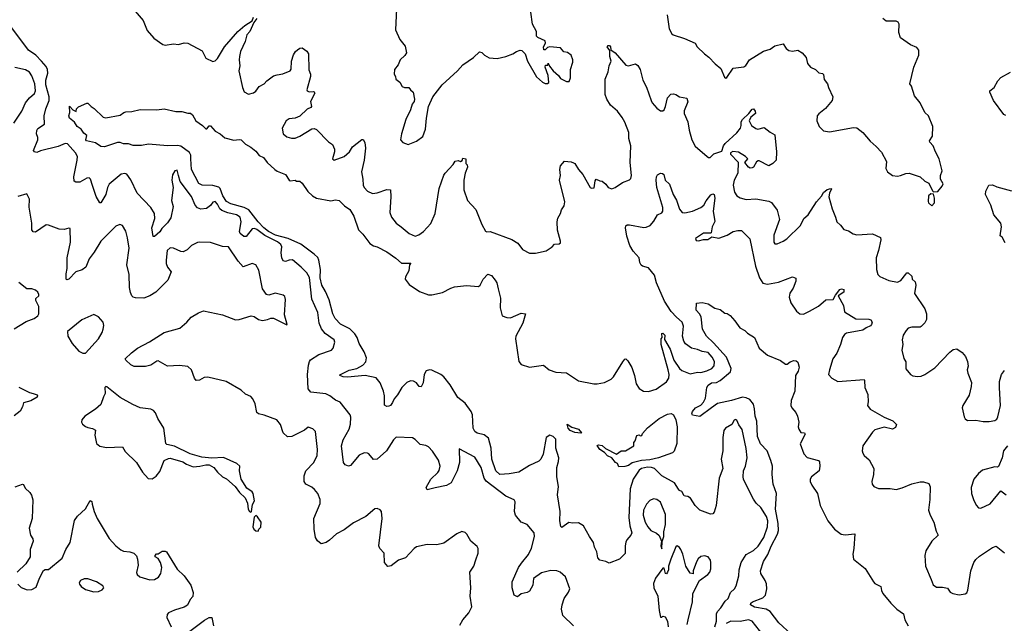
# Model space of a CAD drawing. Extents: x 2133489 to 2292442, y 756223 to 916462.
# Tile 308 of 463: x 2201812 to 2210083, y 895516 to 900583. Entities that reach past the tile are written whole.
import ezdxf

# ---------------------------------------------------------------- set-up
doc = ezdxf.new("R2010")
doc.units = 0

msp = doc.modelspace()

# ---------------------------------------------------------------- linework, layer by layer
at = {"layer": '0CON20XD'}
for points in [[(2202782, 900655), (2202850, 900575), (2202881.7, 900491.7), (2202938.3, 900428.3), (2203014.3, 900374.3), (2203035, 900368.8), (2203105, 900381.2), (2203145, 900374), (2203195, 900389.2), (2203225, 900386), (2203345, 900321.4), (2203375, 900260.8), (2203435, 900231.2), (2203455, 900237.5), (2203475, 900257.1), (2203531.1, 900355), (2203645.4, 900484.6), (2203702, 900535), (2203766.1, 900573.9), (2203775.7, 900605)], [(2204976.2, 900675), (2204968.8, 900498.8), (2205005, 900417.5), (2205050.7, 900360.7), (2205060, 900305), (2205047.7, 900282.3), (2205007.5, 900245), (2204992.5, 900205), (2204960, 900165), (2204957, 900127), (2204970, 900105), (2204973, 900083), (2205005, 900057.5), (2205025, 900023.3), (2205045, 900013.3), (2205080, 900015), (2205093.6, 899993.6), (2205116.7, 899975), (2205128.8, 899915), (2205126.7, 899895), (2205110, 899875), (2205095, 899827.5), (2205055.9, 899744.1), (2205018, 899625), (2205012, 899575), (2205031.7, 899551.7), (2205075, 899536), (2205145, 899564.3), (2205198.5, 899601.5), (2205221.5, 899665), (2205229.2, 899755), (2205246.2, 899855), (2205281.2, 899935), (2205360, 900035), (2205490, 900155), (2205533.3, 900205), (2205624.3, 900265.7), (2205675, 900313.3), (2205695, 900306.2), (2205715.9, 900285.9), (2205755, 900263.8), (2205823.6, 900256.4), (2205895, 900273.3), (2205955, 900296.7), (2205984.1, 900315.9), (2206015, 900326.7), (2206030, 900325), (2206057.5, 900295), (2206077.5, 900235), (2206153.9, 900103.9), (2206205, 900057.5), (2206225, 900047.5), (2206245, 900047.5), (2206256.2, 900055), (2206250.8, 900115), (2206227.5, 900185), (2206230, 900200), (2206248.3, 900201.7), (2206252.5, 900217.5), (2206261.7, 900191.7), (2206293.8, 900153.8), (2206338.8, 900115), (2206355, 900090), (2206405, 900063.3), (2206427.5, 900065), (2206440, 900095), (2206440, 900165), (2206460, 900225), (2206460, 900245), (2206443.3, 900285), (2206415, 900306.2), (2206383.9, 900313.9), (2206355.7, 900345.7), (2206265, 900354.2), (2206245, 900350), (2206225, 900330), (2206215, 900330), (2206213.3, 900355), (2206230, 900385), (2206226.7, 900405), (2206165, 900434), (2206154, 900445), (2206153.3, 900485), (2206121.2, 900545), (2206106.7, 900645)], [(2201994.8, 900234.8), (2201948.2, 900285), (2201887, 900327), (2201705, 900570.7)], [(2203805, 900592.9), (2203780, 900560), (2203745.4, 900485), (2203720.9, 900455), (2203705, 900401.2), (2203668.2, 900315), (2203659.1, 900275), (2203655.6, 900245), (2203661.9, 900195), (2203653.8, 900155), (2203682.4, 900012.4), (2203697, 899977), (2203735, 899958), (2203775, 899970), (2203795, 899982.9), (2203825, 900023.5), (2203865, 900044.3), (2203889.1, 900070.9), (2203945, 900110.6), (2203975, 900121.4), (2204022.4, 900127.6), (2204083.8, 900155), (2204092.7, 900167.3), (2204095.8, 900235), (2204113.2, 900286.8), (2204128.8, 900315), (2204145, 900330), (2204165, 900343.3), (2204185, 900347.5), (2204225, 900318.8), (2204238, 900295), (2204241.2, 900161.2), (2204254, 900125), (2204254, 900105), (2204223.3, 899995), (2204227.5, 899985), (2204245, 899976.7), (2204279.3, 899979.3), (2204286.4, 899976.4), (2204290, 899965), (2204256, 899895), (2204262.5, 899855), (2204257.5, 899845), (2204228.3, 899831.7), (2204165, 899772.5), (2204125, 899757.1), (2204075, 899751.9), (2204050, 899735), (2204017.8, 899672.2), (2204024.5, 899625), (2204055, 899600.6), (2204095, 899589.5), (2204125, 899589.5), (2204165, 899605.6), (2204265, 899667.5), (2204285, 899668.6), (2204305, 899660), (2204405, 899556.7), (2204438.8, 899535), (2204456.7, 899495), (2204456.4, 899473.6), (2204440, 899415), (2204455, 899403.3), (2204537.5, 899435), (2204581.2, 899475), (2204608.8, 899515), (2204685, 899576.2), (2204697.7, 899577.7), (2204712.3, 899552.3), (2204715.6, 899505.6), (2204706.2, 899403.8), (2204683.5, 899305), (2204693.3, 899243.3), (2204697.1, 899195), (2204705, 899173.3), (2204735, 899143.8), (2204775, 899124), (2204815, 899129.4), (2204895, 899158.6), (2204925.9, 899155.9), (2204931.1, 899095), (2204921.4, 898965), (2204934, 898925), (2204973.6, 898873.6), (2205017.5, 898845), (2205085, 898786.9), (2205135, 898765.7), (2205165, 898775.8), (2205205, 898804.3), (2205265, 898871.2), (2205301.5, 898955), (2205335.5, 899165), (2205375, 899276.7), (2205385, 899296), (2205452.9, 899367.1), (2205470, 899395), (2205495, 899400), (2205515, 899392.5), (2205528.3, 899401.7), (2205535, 899420), (2205560, 899415), (2205560, 899375), (2205570, 899365), (2205572.5, 899345), (2205554.4, 899295.6), (2205544.3, 899235.7), (2205542.9, 899155), (2205573.8, 899065), (2205645, 898988.8), (2205694.4, 898864.4), (2205725, 898807.5), (2205735, 898802.5), (2205765, 898806), (2205945, 898738.6), (2205997.7, 898707.7), (2206035, 898652.9), (2206095, 898623.8), (2206145, 898623.3), (2206235, 898643.8), (2206284.1, 898675.9), (2206305, 898698.8), (2206345, 898701.2), (2206355, 898710), (2206356, 898725), (2206331.1, 898815), (2206326.7, 898885), (2206333, 898917), (2206354.4, 898955), (2206363.6, 898986.4), (2206385, 899020), (2206391.5, 899055), (2206346, 899235), (2206355.8, 899275), (2206349.2, 899325), (2206353.9, 899356.1), (2206390, 899395), (2206445, 899390), (2206465, 899382), (2206476.2, 899375), (2206506, 899325), (2206543.1, 899283.1), (2206603.8, 899173.8), (2206615, 899167.5), (2206638.3, 899171.7), (2206645, 899230), (2206655, 899243.3), (2206685, 899230), (2206705, 899228.8), (2206735, 899203.1), (2206755, 899174.2), (2206785, 899164.4), (2206815, 899174.2), (2206875, 899215.8), (2206935, 899237.5), (2206945, 899250), (2206951.2, 899275), (2206940, 899385), (2206947.1, 899525), (2206929.4, 899585), (2206930, 899635), (2206895, 899723.8), (2206872.6, 899762.6), (2206835, 899813.8), (2206775.8, 899865), (2206743.1, 899915), (2206730, 899955), (2206730.6, 900085), (2206754.4, 900145), (2206763.2, 900196.8), (2206780, 900235), (2206769.5, 900275), (2206770, 900325), (2206746, 900355), (2206755, 900367.1), (2206768, 900365), (2206775.7, 900355), (2206778.8, 900328.8), (2206814.2, 900305), (2206905, 900200), (2206925, 900196.7), (2206985, 900211.2), (2207005, 900198.8), (2207025.6, 900165.6), (2207046, 900075), (2207077.6, 900017.6), (2207116.2, 899905), (2207126.2, 899885), (2207165, 899840), (2207195, 899817.5), (2207215, 899817.5), (2207225, 899827.5), (2207238, 899855), (2207255, 899927.5), (2207282.3, 899957.7), (2207305, 899961.2), (2207325, 899956.2), (2207355, 899936), (2207417.5, 899925), (2207425.9, 899894.1), (2207393, 899817), (2207393.3, 899796.7), (2207424.5, 899724.5), (2207434.6, 899655), (2207458.9, 899575), (2207485, 899522), (2207586.7, 899435), (2207597.5, 899425), (2207612.5, 899425), (2207643, 899457), (2207709.7, 899480.3), (2207724.3, 899525), (2207738.6, 899545), (2207836.2, 899633.8), (2207867, 899673), (2207873.9, 899693.9), (2207874, 899725), (2207884, 899745), (2207935.8, 899794.2), (2207965, 899831.2), (2207975, 899833.8), (2207990.8, 899815), (2207992, 899795), (2207954, 899766), (2207938.8, 899735), (2207960, 899695), (2207995, 899668.8), (2208013.9, 899663.9), (2208065, 899677.5), (2208115, 899638), (2208156.7, 899615), (2208170.8, 899475), (2208166.1, 899403.9), (2208140, 899375), (2208105, 899356.7), (2208025, 899398.8), (2208015, 899398.8), (2208000.8, 899389.2), (2207975, 899346), (2207965, 899338), (2207947.5, 899337.5), (2207935, 899343.8), (2207903.3, 899385), (2207930, 899415), (2207910, 899435), (2207851.7, 899471.7), (2207803.6, 899476.4), (2207782.5, 899465), (2207783.3, 899455), (2207846.3, 899386.3), (2207845.5, 899295.5), (2207812.9, 899235), (2207805.8, 899194.2), (2207817.1, 899135), (2207835, 899103.8), (2207865, 899087.5), (2207915, 899074.4), (2207995, 899079.2), (2208105, 899060.8), (2208127, 899047), (2208174.2, 898984.2), (2208194, 898905), (2208146.7, 898775), (2208146.7, 898715), (2208155, 898700), (2208175, 898702.5), (2208225, 898723.8), (2208255, 898743.8), (2208370, 898855), (2208398.6, 898915), (2208436.9, 898945), (2208505.5, 899054.5), (2208547.9, 899102.1), (2208565, 899133.3), (2208595, 899156.2), (2208625, 899166.7), (2208631.7, 899161.7), (2208613.6, 899126.4), (2208610, 899095), (2208636.2, 898995), (2208666, 898925), (2208676, 898885), (2208707.8, 898857.8), (2208735, 898822.5), (2208775, 898811.2), (2208814.6, 898784.6), (2208845, 898778.1), (2208975, 898785.7), (2209043.8, 898755), (2209046, 898735), (2209027.5, 898645), (2209005.8, 898584.2), (2209010, 898485), (2209021.2, 898445), (2209037.7, 898427.7), (2209113, 898393), (2209185, 898380), (2209215, 898393.8), (2209255, 898447.5), (2209265, 898457.5), (2209275, 898457.5), (2209305, 898430), (2209310, 898405), (2209333.6, 898383.6), (2209341.2, 898355), (2209327.5, 898285), (2209415.5, 898155), (2209430.6, 898115), (2209429.2, 898065), (2209415, 898038.8), (2209385, 898006.2), (2209375, 898001.2), (2209305, 898002.9), (2209275, 897992.5), (2209257.5, 897975), (2209234.2, 897935), (2209223.8, 897895), (2209230.8, 897855), (2209221.2, 897808.8)], [(2207252, 900625), (2207268, 900505), (2207290, 900465), (2207302.5, 900455), (2207397.5, 900425), (2207485, 900386.7), (2207504, 900355), (2207563.8, 900295), (2207599.7, 900269.7), (2207653, 900213), (2207702.7, 900172.7), (2207731.7, 900101.7), (2207743, 900093), (2207753, 900097), (2207804.2, 900175.8), (2207895, 900186.2), (2207911.1, 900198.9), (2207943.3, 900246.7), (2208059.3, 900319.3), (2208115, 900335.6), (2208155, 900362.5), (2208225, 900380), (2208250.3, 900340.3), (2208274.4, 900324.4), (2208305, 900318.6), (2208348.3, 900328.3), (2208386.2, 900305), (2208420, 900265), (2208430, 900215), (2208455, 900183.3), (2208496.1, 900166.1), (2208525, 900136.7), (2208555, 900131.2), (2208565, 900123.3), (2208569.7, 900079.7), (2208598.8, 900045), (2208605, 900012.5), (2208642.5, 899935), (2208637.5, 899905), (2208581.7, 899838.3), (2208525, 899793.3), (2208511.2, 899775), (2208507.5, 899735), (2208526.7, 899685), (2208565, 899650), (2208615, 899641.2), (2208815, 899679.2), (2208845.7, 899675.7), (2208895, 899636.2), (2208955, 899562.5), (2209007.7, 899517.7), (2209050.7, 899470.7), (2209093.9, 899393.9), (2209088.8, 899335), (2209103.3, 899305), (2209145, 899273.8), (2209185, 899268.8), (2209212.5, 899275), (2209255, 899292.5), (2209285, 899295.8), (2209377.5, 899265), (2209415, 899226.7), (2209449.3, 899209.3), (2209480, 899145), (2209488.3, 899138.3), (2209525, 899140), (2209562.5, 899185), (2209570, 899205), (2209547.5, 899245), (2209547.5, 899275), (2209560, 899315), (2209536.2, 899415), (2209504, 899475), (2209486, 899525), (2209456.2, 899555), (2209453.8, 899565), (2209480, 899605), (2209483.3, 899685), (2209447.5, 899775), (2209415, 899802.5), (2209376.7, 899885), (2209327.5, 899945), (2209303.9, 900023.9), (2209290, 900045), (2209323.8, 900185), (2209363.8, 900285), (2209366.1, 900326.1), (2209348.3, 900348.3), (2209295, 900371.2), (2209211.1, 900431.1), (2209197.5, 900475), (2209200.6, 900545), (2209192.4, 900562.4), (2209175, 900570.5), (2209091.9, 900571.9), (2209063.3, 900593.3)], [(2201762.3, 899715), (2201829.6, 899815), (2201861.5, 899885), (2201894.4, 899925.6), (2201935, 899962.1), (2201945.2, 899984.8), (2201940.3, 900045), (2201915, 900112.5), (2201895, 900141.9), (2201861.7, 900161.7), (2201772.1, 900182.1)], [(2206465, 895495.8), (2206375, 895582.5), (2206362.4, 895635), (2206367.7, 895672.3), (2206385.3, 895724.7), (2206422.7, 895777.3), (2206433.3, 895805), (2206396.2, 895905), (2206353.3, 895945), (2206325, 895955.8), (2206275, 895958.8), (2206195, 895940), (2206129.1, 895890.9), (2206122.5, 895835), (2206095, 895786.7), (2206075, 895773.3), (2206025, 895762.5), (2205995, 895738.8), (2205965, 895751.2), (2205947.8, 895815), (2205948.9, 895865), (2206002.2, 895985), (2206028.5, 896021.5), (2206085, 896094.4), (2206112.6, 896147.4), (2206137.5, 896245), (2206133.8, 896275), (2206075, 896344), (2206025.6, 896365.6), (2205977.5, 896425), (2205968.1, 896455), (2205974.2, 896535), (2205965, 896551.2), (2205895, 896581.9), (2205729.5, 896709.5), (2205714.7, 896735), (2205687.2, 896825), (2205635, 896910.8), (2205505, 896980), (2205506.9, 896865), (2205485.6, 896795), (2205435.7, 896695), (2205398.3, 896671.7), (2205302.3, 896652.3), (2205235, 896637.5), (2205226.7, 896655), (2205264.5, 896725.5), (2205325, 896782.5), (2205335, 896798.8), (2205343.6, 896835), (2205329.6, 896885), (2205280.5, 896960.5), (2205245, 896996.9), (2205225, 897007.8), (2205175, 897018), (2205135, 897060), (2205112.7, 897072.7), (2204975, 897077.1), (2204951.4, 897055), (2204894.3, 896965), (2204815, 896894), (2204785, 896890), (2204745, 896937.5), (2204732.5, 896945), (2204705, 896947.8), (2204665, 896926.9), (2204589.7, 896840.3), (2204575, 896835.7), (2204545.6, 896845.6), (2204532.9, 896865), (2204514.3, 897004.3), (2204529.5, 897055), (2204580.8, 897145), (2204592, 897188), (2204593.1, 897245), (2204586.8, 897266.8), (2204505, 897372.9), (2204465, 897390), (2204418.6, 897425), (2204385, 897441.5), (2204256.6, 897456.6), (2204236.5, 897485), (2204229.4, 897605), (2204236.8, 897683.2), (2204246.3, 897713.7), (2204255, 897726.7), (2204325, 897772.2), (2204432.3, 897807.7), (2204446.7, 897825), (2204458.8, 897875), (2204453.3, 897895), (2204379.1, 897949.1), (2204348.3, 897988.3), (2204329.1, 898035), (2204316.2, 898125), (2204266.8, 898236.8), (2204247.4, 898417.4), (2204225, 898456.9), (2204176.9, 898505), (2204105, 898566.5), (2204075, 898565.5), (2204045, 898554.4), (2204025, 898559.2), (2204013.3, 898585), (2204009.4, 898625), (2204013.6, 898675), (2204004.7, 898695), (2203978.3, 898718.3), (2203871.8, 898771.8), (2203805, 898821.5), (2203785, 898829.7), (2203765, 898827.7), (2203715, 898762.2), (2203695, 898763.5), (2203665, 898789.5), (2203657.3, 898805), (2203672.7, 898885), (2203664, 898925), (2203633.1, 898945), (2203561.1, 898961.1), (2203510.5, 898980.5), (2203492.8, 898995), (2203473.6, 899035), (2203455, 899056.9), (2203435, 899052), (2203416, 899024), (2203382.2, 898997.8), (2203335, 898991.2), (2203305, 899004.4), (2203286.8, 899026.8), (2203255, 899099.2), (2203160, 899225), (2203145.5, 899275.5), (2203135, 899318.8), (2203115, 899313.8), (2203095, 899280), (2203090, 899235), (2203100, 899175), (2203086.7, 899065), (2203100, 899015), (2203081.7, 898918.3), (2203053.4, 898876.6), (2203005, 898828.8), (2202988.3, 898801.7), (2202945, 898762.5), (2202934, 898764), (2202923.1, 898835), (2202948.1, 898915), (2202945.6, 898955.6), (2202914.2, 899005), (2202797.8, 899127.8), (2202745, 899238), (2202711.2, 899285), (2202695, 899292.9), (2202665, 899285.6), (2202565, 899201.4), (2202549.5, 899175), (2202534.4, 899115), (2202495, 899046.7), (2202485, 899046.7), (2202455, 899100), (2202425, 899191.2), (2202408.1, 899245), (2202395, 899255.8), (2202375, 899252.2), (2202317.7, 899217.7), (2202285, 899220), (2202268.8, 899228.8), (2202267.8, 899265), (2202295, 899402.5), (2202296.4, 899435), (2202282.1, 899465), (2202215, 899541.9), (2202195, 899544.4), (2202135, 899519.7), (2201987.3, 899482.7), (2201955, 899469.4), (2201935, 899472.5), (2201927.5, 899485), (2201965.6, 899575), (2201965.6, 899595), (2201954.2, 899625), (2201955.9, 899654.1), (2201965, 899670), (2202021.2, 899705), (2202018.1, 899775), (2202032.7, 899835), (2202060.4, 899905), (2202058.8, 899935), (2202031.1, 900035), (2202032.9, 900075), (2202047.2, 900135), (2202046.1, 900163.9), (2202035, 900189.1), (2201994.8, 900234.8)], [(2210095, 899778.8), (2210078.3, 899788.3), (2209993.8, 899905), (2209962.5, 899975), (2209962.5, 899985), (2209997.5, 900015), (2210029.3, 900070.7), (2210055, 900097.5), (2210135, 900141.2)], [(2207651, 895485), (2207665.8, 895535), (2207666.5, 895595), (2207673.3, 895615), (2207703.2, 895645), (2207738.1, 895701.9), (2207762.9, 895725), (2207784.4, 895775), (2207815.8, 895805), (2207829.7, 895830.3), (2207852.9, 895915), (2207855.6, 895965), (2207871.9, 896025), (2207915, 896093.3), (2207975, 896128.2), (2208016.3, 896163.7), (2208061.9, 896235), (2208092.9, 896325), (2208097.6, 896375), (2208085, 896412.5), (2208038.2, 896488.2), (2207999.2, 896525), (2207975, 896558), (2207945.4, 896615.4), (2207892.5, 896725), (2207888.6, 896745), (2207892.9, 896795), (2207908.6, 896835), (2207924.3, 896905), (2207915.5, 896984.5), (2207882, 897142), (2207852.4, 897182.4), (2207835, 897222.5), (2207825, 897228), (2207815, 897222.5), (2207793.8, 897185), (2207740, 897155), (2207727.5, 897135), (2207717.5, 897075), (2207718.6, 896965), (2207704, 896895), (2207718.6, 896815), (2207689.2, 896735), (2207661.4, 896505), (2207645, 896448.8), (2207635, 896436), (2207615, 896432), (2207525, 896466.2), (2207485, 896503.8), (2207445.7, 896565.7), (2207425, 896580), (2207406.4, 896583.6), (2207395, 896586.7), (2207375, 896623.3), (2207355, 896630), (2207345, 896641.2), (2207313.9, 896693.9), (2207205, 896752.5), (2207145, 896815.4), (2207118.8, 896825), (2207085, 896828), (2207035, 896816.6), (2207015, 896800.3), (2206966.2, 896725), (2206941.6, 896645), (2206928.8, 896405), (2206936.4, 896335), (2206954.4, 896275), (2206947.1, 896255), (2206912.4, 896217.6), (2206903.7, 896196.3), (2206897.8, 896165), (2206898, 896102), (2206849.4, 896055), (2206765, 896020.8), (2206735, 896035.4), (2206685.5, 896045.5), (2206667.5, 896065), (2206659.2, 896115), (2206640.8, 896155), (2206632.5, 896195), (2206598, 896245), (2206548.8, 896335), (2206505, 896360), (2206455, 896356.7), (2206425, 896361.2), (2206365, 896318.8), (2206357.7, 896327.7), (2206350, 896375), (2206352.9, 896455), (2206330.6, 896595), (2206338.8, 896665), (2206324.5, 896745), (2206323.8, 896825), (2206338.6, 896875), (2206340.3, 896905), (2206316, 896985), (2206315, 897062.5), (2206294, 897085), (2206265, 897094.4), (2206233.5, 897076.5), (2206209.6, 896935), (2206190.9, 896895), (2206174, 896876), (2206095, 896841.8), (2206005, 896784.6), (2205925, 896770), (2205844.6, 896764.6), (2205812.7, 896795), (2205777.5, 896895), (2205772, 896985), (2205749.2, 897069.2), (2205715, 897099.4), (2205655, 897111.1), (2205634.3, 897125), (2205620, 897155), (2205615.5, 897265), (2205603.2, 897293.2), (2205555, 897362.9), (2205492.7, 897412.7), (2205428.7, 897518.7), (2205375.5, 897585), (2205348.9, 897605), (2205275, 897640), (2205255, 897643.1), (2205226.2, 897635), (2205208.9, 897605), (2205201.1, 897535), (2205185, 897500), (2205166.7, 897505), (2205144.2, 897535), (2205119.8, 897549.8), (2205095, 897550), (2205065, 897536.4), (2205023.4, 897496.6), (2204986.6, 897433.4), (2204958.8, 897401.2), (2204945, 897370), (2204926.2, 897345), (2204912.5, 897337.5), (2204895, 897336.2), (2204876.2, 897346.2), (2204877.8, 897425), (2204868.7, 897465), (2204841.1, 897535), (2204805.7, 897575.7), (2204715, 897595.4), (2204565, 897583.1), (2204530, 897585), (2204502.5, 897595), (2204507.5, 897605), (2204580.5, 897639.5), (2204645, 897655.4), (2204695.8, 897684.2), (2204719.3, 897710.7), (2204725.8, 897745), (2204706.9, 897795), (2204664.5, 897864.5), (2204646.4, 897915), (2204626.1, 897945), (2204585, 897988.5), (2204507.4, 898027.4), (2204461.8, 898075), (2204443.4, 898115), (2204410.9, 898230.9), (2204382.2, 898302.2), (2204350.4, 898355), (2204337.3, 898415), (2204338.6, 898485), (2204325.8, 898565), (2204315.6, 898585.6), (2204285, 898615.5), (2204175, 898699.5), (2204067.4, 898747.4), (2203960.4, 898775), (2203901.4, 898805), (2203862.5, 898835), (2203814.6, 898885), (2203737.1, 898987.1), (2203696.8, 899006.8), (2203585, 899037.3), (2203547.9, 899057.9), (2203518.3, 899105), (2203495.7, 899165), (2203485, 899176.8), (2203435, 899191.9), (2203345, 899192.7), (2203316.5, 899206.5), (2203254.7, 899325), (2203249.5, 899415), (2203248.6, 899445), (2203237.1, 899467.1), (2203165, 899520.9), (2203138.2, 899528.2), (2203055, 899522.7), (2202895, 899538.6), (2202835, 899525.8), (2202765, 899525.7), (2202725, 899540), (2202685, 899541.2), (2202655, 899553.3), (2202635, 899553.3), (2202525, 899516.2), (2202495, 899518.8), (2202448.8, 899548.8), (2202372.5, 899565), (2202367.5, 899575), (2202375, 899610), (2202350.7, 899630.7), (2202327.5, 899665), (2202295, 899686.7), (2202271.7, 899721.7), (2202231.2, 899755), (2202223.8, 899776.2), (2202233.3, 899805), (2202231.7, 899858.3), (2202257.5, 899825), (2202286.7, 899813.3), (2202290, 899835), (2202305, 899852.5), (2202375, 899882.5), (2202385, 899882.5), (2202412.5, 899855), (2202438.8, 899838.8), (2202512.5, 899765), (2202535, 899758.8), (2202655, 899781.2), (2202685.9, 899804.1), (2202705, 899810), (2202755, 899811.2), (2202825, 899828.6), (2202963, 899827), (2203025.7, 899834.3), (2203125, 899812.9), (2203175, 899812.5), (2203225, 899797.5), (2203247, 899797), (2203262.5, 899785), (2203292.5, 899735), (2203347.5, 899695), (2203375, 899666.7), (2203385, 899667.5), (2203405, 899692.5), (2203415, 899692.5), (2203455, 899646.7), (2203495, 899624), (2203535, 899591.2), (2203611.7, 899571.7), (2203655, 899577.5), (2203673.6, 899573.6), (2203707.7, 899537.7), (2203754.1, 899514.1), (2203795, 899480), (2203824.2, 899444.2), (2203860, 899425), (2203890, 899385), (2203955, 899326), (2203975, 899311.2), (2204045, 899283.3), (2204075, 899236.7), (2204085, 899230), (2204125, 899236.7), (2204138.3, 899228.3), (2204166.1, 899226.1), (2204185, 899210), (2204231.7, 899141.7), (2204271.2, 899105), (2204305.7, 899085.7), (2204425, 899062), (2204465, 899072), (2204495, 899066), (2204540.6, 899020.6), (2204585, 898990), (2204617.8, 898935), (2204657.9, 898817.9), (2204695, 898783.3), (2204753.8, 898705), (2204785, 898684), (2204815, 898676), (2204896, 898635), (2204972.4, 898582.4), (2205019.7, 898539.7), (2205098.3, 898538.3), (2205087.5, 898525), (2205081.2, 898475), (2205053.3, 898425), (2205050, 898405), (2205085, 898358.8), (2205170.9, 898300.9), (2205245, 898274.4), (2205275, 898272.2), (2205365, 898292.7), (2205435, 898330), (2205465, 898339.6), (2205565, 898352.7), (2205665, 898344.5), (2205681.4, 898355), (2205705, 898403.8), (2205745, 898446.2), (2205775, 898436.2), (2205807.2, 898397.2), (2205818.9, 898375), (2205831.5, 898325), (2205852.1, 898245), (2205847.9, 898165), (2205865, 898098), (2205905, 898082.9), (2205935, 898080.8), (2206025, 898118), (2206060, 898115), (2206038, 898035), (2205981.2, 897925), (2205976.7, 897905), (2206004.4, 897714.4), (2206025, 897688.8), (2206095.9, 897665.9), (2206212.7, 897682.7), (2206260, 897645), (2206315, 897624.2), (2206405, 897619.2), (2206505, 897550.8), (2206635, 897525.8), (2206664.1, 897525.9), (2206725, 897536), (2206780, 897565), (2206800, 897585), (2206879.2, 897710.8), (2206895, 897732.5), (2206905, 897736.7), (2206920.5, 897720.5), (2206955, 897662.5), (2206978, 897595), (2206992, 897525), (2207015.8, 897485.8), (2207053.2, 897463.2), (2207095, 897462.2), (2207157.8, 897482.2), (2207245, 897542), (2207265.4, 897574.6), (2207267.2, 897605), (2207259.8, 897645), (2207201.8, 897855), (2207200, 897905), (2207210, 897915), (2207205, 897950), (2207215, 897952.5), (2207232.5, 897935), (2207228.3, 897898.3), (2207275, 897816), (2207307.8, 897725), (2207354.7, 897654.7), (2207375, 897636.9), (2207445, 897611.4), (2207505, 897622.9), (2207535, 897622), (2207585, 897635.8), (2207626.7, 897655), (2207645, 897677.5), (2207649.2, 897715), (2207628.8, 897751.2), (2207595, 897789.1), (2207545, 897796.9), (2207505, 897815.6), (2207456.3, 897826.3), (2207405, 897862.5), (2207391.8, 897885), (2207380.4, 897925), (2207389.1, 898009.1), (2207378.1, 898045), (2207329.2, 898085), (2207283.3, 898133.3), (2207229.4, 898219.4), (2207161.7, 898375), (2207145, 898437.1), (2207095, 898500), (2207045, 898512.7), (2207032.4, 898522.4), (2207021.1, 898545), (2207016.7, 898585), (2206965, 898640.5), (2206937.5, 898687.5), (2206912.1, 898765), (2206901.8, 898835), (2206905, 898853.3), (2206915, 898860), (2206935, 898860.8), (2207055, 898838.1), (2207075, 898840), (2207108, 898855), (2207139.5, 898890.5), (2207170.6, 898945), (2207207.6, 898962.4), (2207214.6, 898975.4), (2207214, 899006), (2207165.3, 899175), (2207159.1, 899235), (2207161.8, 899265), (2207169.7, 899280.3), (2207195, 899293.6), (2207212.5, 899292.5), (2207223.4, 899283.4), (2207234.6, 899235), (2207271.6, 899201.6), (2207300.5, 899115), (2207328.8, 899068.8), (2207355, 898991.2), (2207377.5, 898965), (2207398.8, 898961.2), (2207465, 898976.7), (2207535, 899006.2), (2207560, 899025), (2207577.9, 899062.1), (2207618.1, 899111.9), (2207635, 899120.6), (2207644.6, 899114.6), (2207650.6, 899085), (2207638.6, 898975), (2207652.3, 898887.7), (2207630, 898845), (2207620, 898795), (2207615, 898790), (2207555, 898790), (2207490, 898745), (2207495, 898730), (2207515, 898727.5), (2207555, 898737.5), (2207591.7, 898738.3), (2207625, 898760)], [(2210089.7, 898709.7), (2210065, 898757.5), (2210048.3, 898768.3), (2210060, 898845), (2210053.8, 898875), (2209995.8, 898945.8), (2209970, 899025), (2209925.6, 899115), (2209926.8, 899143.2), (2209953.3, 899195), (2209985, 899198), (2210020.5, 899180.5), (2210145, 899145.7)], [(2205509.1, 895500.9), (2205534, 895545), (2205586, 895605), (2205608.8, 895655), (2205596, 895745), (2205602, 895815), (2205592.5, 895945), (2205625.8, 895994.2), (2205645, 896050), (2205662.5, 896105), (2205662.5, 896145), (2205655, 896160), (2205602.5, 896205), (2205567.5, 896265), (2205555, 896277.5), (2205527, 896287), (2205484.2, 896265.8), (2205375, 896190), (2205316.1, 896173.9), (2205236.1, 896176.1), (2205145, 896158), (2205125, 896144), (2205054, 896065), (2204995, 896045.6), (2204931.2, 895998.8), (2204905, 895994), (2204877.5, 896025), (2204872.5, 896105), (2204836, 896145), (2204829.2, 896165), (2204855.8, 896395), (2204851.2, 896455), (2204838.8, 896468.8), (2204815, 896480), (2204795, 896476.7), (2204718.7, 896411.3), (2204615, 896358.6), (2204538.6, 896301.4), (2204473.8, 896266.2), (2204415.6, 896214.4), (2204387.5, 896195), (2204345, 896183.8), (2204315, 896208.8), (2204296.2, 896235), (2204286, 896305), (2204284, 896395), (2204337, 896523), (2204335.9, 896554.1), (2204315.8, 896605), (2204289.7, 896639.7), (2204267.4, 896657.4), (2204215, 896682.9), (2204202.9, 896705), (2204200.8, 896755), (2204215.7, 896795), (2204283.8, 896865), (2204310.8, 896925), (2204314.2, 896975), (2204296, 897125), (2204275, 897148), (2204235, 897162), (2204205, 897136), (2204096.9, 897083.1), (2204060.9, 897080.9), (2204025, 897116.2), (2204002.2, 897185), (2203972.9, 897222.9), (2203865, 897264.5), (2203816.7, 897275), (2203805, 897284.2), (2203788.9, 897358.9), (2203771.3, 897401.3), (2203755, 897420), (2203708.8, 897438.8), (2203672.1, 897472.1), (2203547, 897547), (2203391.1, 897581.1), (2203360.6, 897579.4), (2203322.1, 897557.9), (2203295, 897554), (2203279.2, 897575), (2203254.6, 897644.6), (2203225, 897672.2), (2203155, 897680.4), (2203052.5, 897675), (2202975, 897719.2), (2202963, 897717), (2202915, 897684), (2202868.3, 897671.7), (2202775, 897672.5), (2202747, 897687), (2202702.5, 897725), (2202697.5, 897735), (2202752.3, 897787.7), (2202802.5, 897825), (2202901.2, 897878.8), (2203025, 897957.1), (2203156.1, 897993.9), (2203215.9, 898044.1), (2203252.5, 898085), (2203315, 898123.3), (2203355, 898140), (2203515, 898105.8), (2203624.2, 898064.2), (2203655, 898066), (2203757.7, 898097.7), (2203782.7, 898092.7), (2203817, 898067), (2203851.7, 898058.3), (2203895, 898066), (2203922.1, 898077.9), (2203945, 898078.6), (2204055, 898022.5), (2204060, 898025), (2204035.6, 898105), (2204044.2, 898235), (2204038.8, 898258.8), (2204025, 898270), (2203958.3, 898288.3), (2203905, 898270.8), (2203885.9, 898275.9), (2203852.5, 898325), (2203819.7, 898479.7), (2203796.7, 898525), (2203765, 898536.2), (2203689.7, 898509.7), (2203646.7, 898556.7), (2203566.7, 898675), (2203515, 898680), (2203415, 898712.5), (2203325, 898716.7), (2203305, 898711.2), (2203255, 898687.5), (2203218, 898652), (2203185, 898634.4), (2203165, 898637.1), (2203105, 898664.5), (2203075, 898668.9), (2203050.9, 898645), (2203042.5, 898565), (2203043.5, 898535), (2203052.9, 898505), (2203083.8, 898465), (2203056.2, 898395), (2202955, 898296.7), (2202905, 898264), (2202855, 898244.2), (2202785, 898247.5), (2202765, 898254.2), (2202754.3, 898265), (2202742, 898292), (2202733.5, 898335), (2202730.4, 898445), (2202712.3, 898525), (2202731.8, 898665), (2202717.4, 898752.6), (2202705, 898808.8), (2202675.6, 898855.6), (2202652.3, 898862.3), (2202619.3, 898850.7), (2202492.9, 898725), (2202438, 898632), (2202394.3, 898575), (2202367.5, 898505), (2202336.8, 898483.2), (2202285, 898465.7), (2202225, 898404.2), (2202208.8, 898398.8), (2202202.9, 898405), (2202201.3, 898448.7), (2202209.6, 898495), (2202210.4, 898585), (2202238.2, 898715), (2202235, 898830), (2202225, 898832.5), (2202185, 898820.6), (2202145, 898823.5), (2202055, 898859.4), (2202035, 898860), (2201945, 898800), (2201925, 898801.2), (2201915, 898820), (2201914.3, 898875), (2201891.7, 899008.3), (2201894, 899075), (2201871.7, 899121.7), (2201795, 899100)], [(2209475, 899020), (2209497.5, 899045), (2209496.7, 899085), (2209488.3, 899118.3), (2209465, 899122.5), (2209447.5, 899105), (2209443, 899057), (2209447.5, 899045), (2209475, 899020)], [(2207625, 898760), (2207685, 898750), (2207755, 898774), (2207805.8, 898804.2), (2207845.9, 898814.1), (2207875, 898812.5), (2207885, 898806), (2207945, 898743.8), (2207993.4, 898513.4), (2208025.7, 898415), (2208055, 898372), (2208094.2, 898364.2), (2208185, 898379.2), (2208305, 898423.8), (2208332.7, 898412.7), (2208332.3, 898387.7), (2208309.8, 898330.2), (2208282.4, 898287.6), (2208277.1, 898255), (2208289.4, 898205), (2208338, 898135), (2208365, 898114), (2208395, 898110), (2208446.2, 898135), (2208521.7, 898178.3), (2208585, 898231.2), (2208645, 898233.3), (2208665, 898270), (2208702.7, 898317.3), (2208715, 898323.8), (2208735, 898316.7), (2208733.8, 898295), (2208687.5, 898265), (2208731.4, 898185), (2208741.7, 898131.7), (2208835, 898072.5), (2208945, 898068.6), (2208962.5, 898062.5), (2208972, 898045), (2208968, 898025), (2208958.1, 898011.9), (2208923, 897997), (2208894.5, 897975.5), (2208758.3, 897951.7), (2208739.8, 897940.2), (2208723.1, 897915), (2208707.5, 897855), (2208676.3, 897783.7), (2208642.5, 897735), (2208614, 897645), (2208607.5, 897605), (2208635, 897573.3), (2208685, 897546), (2208905, 897563.3), (2208910, 897555), (2208912, 897495), (2208935.8, 897435.8), (2208940, 897375), (2208934.2, 897345), (2208956.7, 897313.3), (2209075, 897245.6), (2209145.4, 897215.4), (2209178, 897185), (2209170.3, 897159.7), (2209145, 897146.9), (2209075, 897163.1), (2208995, 897139.4), (2208975, 897120.8), (2208894.3, 897005), (2208888, 896965), (2208893.8, 896945), (2208906.7, 896925), (2208947.3, 896887.3), (2208985.8, 896815), (2208984.3, 896765), (2208970, 896705), (2208973.3, 896685), (2208987.5, 896665), (2209025, 896646.2), (2209125, 896648.6), (2209175, 896640), (2209225, 896652.5), (2209305, 896686.7), (2209375, 896702.5), (2209405, 896703.3), (2209448.3, 896688.3), (2209461.2, 896661.2), (2209458.6, 896555), (2209447.5, 896465), (2209460, 896425), (2209490.8, 896365), (2209510.5, 896290.5), (2209528, 896255), (2209473.8, 896205), (2209424, 896125), (2209416.2, 896085), (2209420, 895995), (2209470, 895885), (2209485, 895837.5), (2209515, 895820), (2209565, 895818.8), (2209605, 895810), (2209628.3, 895778.3), (2209650, 895765), (2209705, 895756), (2209755, 895762.9), (2209768.3, 895771.7), (2209777.8, 895795), (2209802.3, 895955), (2209827.1, 896025), (2209845, 896051.9), (2209875, 896079.4), (2209985, 896153.3), (2210015, 896162.5), (2210085, 896108.8)], [(2201765, 897988.1), (2201865, 898050), (2201932.5, 898075), (2201963.9, 898096.1), (2201973.8, 898115), (2201972.5, 898175), (2201946.2, 898225), (2201947.5, 898242.5), (2201972, 898265), (2201974, 898275), (2201965, 898296.7), (2201945, 898313.3), (2201915, 898323.3), (2201872.3, 898322.3), (2201805, 898376.2)], [(2208292.2, 895425), (2208190.3, 895520.3), (2208115, 895615.5), (2208083.8, 895633.8), (2207985, 895652.5), (2207951.7, 895671.7), (2207954.4, 895685), (2207966.7, 895695), (2208055, 895730), (2208076.9, 895753.1), (2208088.4, 895805), (2208086.2, 895846.2), (2208075.7, 895875.7), (2208037.5, 895935), (2208033.8, 895955), (2208060.3, 896035), (2208097.7, 896092.3), (2208125.6, 896164.4), (2208176.6, 896263.4), (2208185.2, 896295), (2208182.8, 896355), (2208159.9, 896475), (2208168.4, 896605), (2208142.5, 896685), (2208132, 896765), (2208135.9, 896835), (2208121.9, 896881.9), (2208091.1, 896965), (2208035, 897021.5), (2208010.6, 897085), (2208003.3, 897213.3), (2207990.4, 897255), (2207985.8, 897315.8), (2207975.2, 897355), (2207945, 897395.3), (2207915, 897409.4), (2207885, 897413.5), (2207792, 897385), (2207675, 897361.2), (2207624.7, 897325.3), (2207525, 897252.2), (2207465, 897262.2), (2207458.9, 897275), (2207464.4, 897295), (2207489.8, 897325), (2207533.2, 897346.8), (2207557.6, 897372.4), (2207572.3, 897405), (2207584.4, 897495), (2207595, 897515.2), (2207624.6, 897535), (2207665, 897537.8), (2207695.6, 897554.4), (2207782.3, 897627.7), (2207788.1, 897655), (2207750.3, 897750.3), (2207640.2, 897870.2), (2207580.5, 897925), (2207546.9, 897985), (2207537.3, 898087.3), (2207523, 898113), (2207493.3, 898145), (2207497.5, 898202.5), (2207545, 898208.6), (2207595, 898196.9), (2207650.3, 898160.3), (2207695, 898149.2), (2207735, 898118), (2207755.8, 898115.8), (2207779.2, 898099.2), (2207820, 898055), (2207862.5, 897995), (2207904.1, 897974.1), (2207925, 897952.5), (2207983.9, 897913.9), (2208024.4, 897824.4), (2208095, 897767.5), (2208202.2, 897722.2), (2208245, 897690), (2208259.5, 897690.5), (2208285, 897710), (2208315, 897721.2), (2208335, 897718.8), (2208347.5, 897707.5), (2208360, 897665), (2208351.2, 897631.2), (2208330, 897595), (2208323.2, 897465), (2208293.5, 897385), (2208290.6, 897345), (2208299.2, 897325), (2208332.5, 897285), (2208345.8, 897255), (2208356.1, 897203.9), (2208351.4, 897165), (2208355.8, 897145), (2208375, 897117.5), (2208405, 897116.2), (2208410, 897105), (2208368.3, 897021.7), (2208397.8, 896937.8), (2208426.6, 896906.6), (2208522, 896882), (2208531.2, 896871.2), (2208534.2, 896835), (2208527.1, 896795), (2208464, 896746), (2208452.9, 896725), (2208451.8, 896705), (2208465, 896675.6), (2208512.9, 896605), (2208535.8, 896505), (2208600.8, 896375), (2208656.7, 896305), (2208714.1, 896264.1), (2208745, 896258), (2208826.4, 896266.4), (2208820, 896145), (2208811.2, 896095), (2208816.7, 896055), (2208915, 895976.7), (2208983.2, 895863.2), (2208995, 895851.2), (2209045.8, 895825.8), (2209051.2, 895791.2), (2209064, 895765), (2209130.8, 895685), (2209180, 895635), (2209236.2, 895595), (2209248.1, 895545), (2209274.6, 895494.6)], [(2202343.6, 897783.6), (2202365, 897783.8), (2202474.3, 897905), (2202505, 897956.7), (2202514.2, 897985), (2202519.2, 898015), (2202513.3, 898045), (2202475, 898087.5), (2202435, 898107.5), (2202335, 898064), (2202213.8, 897965), (2202215.6, 897925.6), (2202254.2, 897864.2), (2202309.5, 897799.5), (2202343.6, 897783.6)], [(2209221.2, 897808.8), (2209238.3, 897738.3), (2209255, 897710), (2209255, 897653.3), (2209294.2, 897604.2), (2209315, 897593.8), (2209355, 897586.7), (2209385, 897590), (2209415, 897603.8), (2209498.3, 897661.7), (2209625, 897791.2), (2209655, 897813.3), (2209685, 897820), (2209729.5, 897789.5), (2209756.7, 897755), (2209773.8, 897715), (2209780.8, 897675), (2209772.5, 897645), (2209775.8, 897615.8), (2209806.8, 897536.8), (2209805.6, 897505), (2209789.3, 897430.7), (2209736.2, 897345), (2209730, 897325), (2209745, 897250), (2209753.6, 897233.6), (2209775, 897217.5), (2209845, 897222), (2209905, 897210), (2209955, 897210.8), (2210002.3, 897217.7), (2210019.7, 897230.3), (2210029.7, 897250.3), (2210052.2, 897345), (2210041.5, 897491.5), (2210042.9, 897545), (2210060, 897605), (2210085, 897636.9)], [(2201805, 897497.5), (2201895, 897453.8), (2201925.7, 897445.7), (2201957.5, 897435), (2201962.5, 897425), (2201957.5, 897415), (2201905, 897383.3), (2201845, 897367.5), (2201835.9, 897334.1), (2201815, 897297.5), (2201765, 897256.7)], [(2203755, 896450), (2203760, 896455), (2203766.7, 896513.3), (2203783.3, 896545), (2203773.8, 896605), (2203765, 896620), (2203720.7, 896650.7), (2203672.5, 896725), (2203657.5, 896795), (2203660, 896835), (2203635, 896856.7), (2203525, 896907.5), (2203425, 896901.2), (2203341.7, 896911.7), (2203245, 896937.5), (2203111.7, 897001.7), (2203047.7, 897017.7), (2203040, 897025), (2203023.3, 897155), (2202971.2, 897235), (2202952.3, 897282.3), (2202935, 897303.3), (2202915, 897314), (2202825, 897325.6), (2202761.7, 897351.7), (2202655, 897412.5), (2202545, 897500), (2202535, 897502.5), (2202527.5, 897495), (2202530, 897445), (2202515, 897417.5), (2202495, 897353.3), (2202447.8, 897312.2), (2202360, 897255), (2202333.8, 897225), (2202330, 897205), (2202338.3, 897188.3), (2202365, 897168.8), (2202385, 897158.8), (2202425, 897151.2), (2202448, 897138), (2202442, 897095), (2202457.5, 897025), (2202485, 897003.8), (2202541.2, 896991.2), (2202675, 896996.2), (2202697.3, 896957.3), (2202793.3, 896865), (2202843.3, 896785), (2202891.7, 896731.7), (2202925, 896730), (2202959.5, 896750.5), (2202989.5, 896790.5), (2203027, 896883), (2203060.7, 896899.3), (2203075, 896901.2), (2203181.7, 896871.7), (2203212.3, 896852.3), (2203269.3, 896829.3), (2203326.1, 896833.9), (2203375, 896847.5), (2203405, 896846.7), (2203443, 896823), (2203474.1, 896784.1), (2203515, 896746.7), (2203548.3, 896728.3), (2203623, 896663), (2203657.5, 896615), (2203705, 896570), (2203726.7, 896525), (2203732.5, 896475), (2203742.5, 896455), (2203755, 896450)], [(2206845, 896830), (2206835, 896857.5), (2206817, 896867), (2206785.4, 896905.4), (2206751.1, 896921.1), (2206725, 896949.2), (2206684.5, 896974.5), (2206662.5, 897007.5), (2206674.6, 897015.4), (2206705, 897009.5), (2206733.8, 896983.8), (2206825, 896937.1), (2206865, 896964), (2206900, 896965), (2206970, 897005), (2206970, 897035), (2206981.7, 897048.3), (2206995, 897092.5), (2207015, 897097.5), (2207025, 897090), (2207038.3, 897091.7), (2207045, 897110), (2207085, 897157.5), (2207183.3, 897235), (2207255, 897271.2), (2207285, 897276.2), (2207305, 897266.2), (2207325, 897224), (2207335.6, 897164.4), (2207331.1, 897025), (2207309.5, 896960.5), (2207295, 896946.7), (2207177.5, 896905), (2207105, 896888.5), (2207036.4, 896883.6), (2206957.6, 896862.4), (2206925, 896841.2), (2206895, 896832.5), (2206845, 896830)], [(2206525, 897111.2), (2206475, 897118.6), (2206435, 897134), (2206420, 897155), (2206411.7, 897188.3), (2206451.5, 897161.5), (2206505.4, 897145.4), (2206532.5, 897115), (2206525, 897111.2)], [(2210110, 897005), (2210076.2, 896965), (2210065.8, 896905), (2210035, 896833.3), (2210025, 896826.7), (2210005, 896828.8), (2209898.8, 896801.2), (2209865.8, 896774.2), (2209828, 896725), (2209806.2, 896655), (2209808.8, 896605), (2209824.2, 896554.2), (2209847.7, 896507.7), (2209866.4, 896486.4), (2209885, 896483.3)], [(2201775, 896661.2), (2201835, 896683.3), (2201845, 896682.5), (2201859.3, 896649.3), (2201897.5, 896615), (2201911.7, 896591.7), (2201921.7, 896551.7), (2201916.7, 896395), (2201891.2, 896315), (2201903.8, 896255), (2201922, 896225), (2201926, 896205), (2201901.2, 896135), (2201898.8, 896075), (2201863.9, 896016.1), (2201790, 895945)], [(2209885, 896483.3), (2209965, 896520), (2210055, 896626.7), (2210100, 896595)], [(2201796.7, 895845), (2201825, 895817.5), (2201875, 895796.7), (2201915, 895798.8), (2201951.7, 895818.3), (2201978.8, 895895), (2202011.7, 895958.3), (2202025, 895966.2), (2202055, 895968.8), (2202167.9, 896062.1), (2202200, 896135), (2202236, 896195), (2202271.7, 896378.3), (2202297.5, 896415), (2202365, 896477.5), (2202405, 896547.5), (2202417.7, 896537.7), (2202422, 896515), (2202438, 896455), (2202463.3, 896395), (2202565, 896226.7), (2202620, 896165), (2202661.7, 896131.7), (2202685, 896121.2), (2202736.1, 896116.1), (2202770, 896105), (2202793.6, 896083.6), (2202803, 896053), (2202806.7, 896005), (2202792.3, 895942.3), (2202798.8, 895925), (2202820, 895905), (2202905, 895880.8), (2202945, 895884), (2202977, 895903), (2202997.3, 895932.7), (2203005.8, 895985), (2202995, 896027.5), (2202975, 896060), (2202950, 896075), (2202950, 896085), (2202961.7, 896098.3), (2202975, 896100), (2203008.3, 896121.7), (2203035, 896122.5), (2203046.4, 896116.4), (2203135, 895970), (2203194, 895915), (2203249.2, 895835), (2203270, 895775), (2203267.7, 895742.3), (2203243.8, 895715), (2203223, 895667), (2203195, 895650), (2203112.5, 895625), (2203063.3, 895605), (2203050.5, 895589.5), (2203048, 895565), (2203084, 895485)], [(2207205, 896140), (2207208.3, 896201.7), (2207224, 896245), (2207224.2, 896285), (2207236, 896344), (2207238.3, 896428.3), (2207195, 896532), (2207165, 896554.3), (2207135, 896559.4), (2207104.5, 896545.5), (2207078.1, 896515), (2207053.6, 896465), (2207048.5, 896425), (2207067.3, 896365), (2207087.3, 896325), (2207115, 896294.3), (2207162.1, 896272.1), (2207184.2, 896254.2), (2207202.5, 896205), (2207197.5, 896165), (2207205, 896140)], [(2203815, 896290), (2203820, 896305), (2203837, 896323), (2203840, 896365), (2203809.3, 896409.3), (2203795, 896420), (2203783, 896407), (2203770, 896325), (2203777.5, 896305), (2203795, 896293.3), (2203815, 896290)], [(2207418, 895505), (2207426.4, 895546.4), (2207464.4, 895695.6), (2207466.2, 895765), (2207523.8, 895876.2), (2207593.3, 895925), (2207608.8, 895945), (2207617.3, 895972.7), (2207617.5, 896025), (2207613.8, 896045), (2207594.1, 896074.1), (2207565, 896082), (2207533, 896077), (2207512.1, 896057.9), (2207497, 896033), (2207470, 895955), (2207468.3, 895931.7), (2207445, 895937.5), (2207408.8, 895995), (2207382.5, 896095), (2207366, 896135), (2207355, 896153.3), (2207336.4, 896166.4), (2207325, 896156.7), (2207281.3, 896055), (2207261.4, 895995), (2207261.9, 895965), (2207255, 895943.8), (2207245, 895930), (2207237.5, 895935), (2207225, 895980), (2207215, 895980), (2207153.3, 895895), (2207135, 895850), (2207138.8, 895815), (2207172.9, 895742.9), (2207182.8, 895622.8), (2207195, 895567.5), (2207205, 895567.5), (2207215, 895576.7), (2207235, 895571.2), (2207252.5, 895535), (2207258.6, 895485)], [(2202435, 895781.2), (2202475, 895783.3), (2202505, 895797.5), (2202517.5, 895815), (2202509.3, 895829.3), (2202457.5, 895865), (2202385, 895890), (2202355, 895890), (2202322.5, 895875), (2202312.5, 895855), (2202313.9, 895843.9), (2202327.5, 895825), (2202365, 895800), (2202435, 895781.2)], [(2203175, 895399.2), (2203365, 895541.2), (2203405, 895563.3), (2203426.2, 895565), (2203440, 895495)], [(2208057.3, 895417.3), (2207963.8, 895533.8), (2207935, 895546.4), (2207865, 895531.9), (2207785, 895533.4), (2207746.8, 895515)]]:
    msp.add_lwpolyline(points, dxfattribs=at)

doc.saveas('drawing.dxf')
